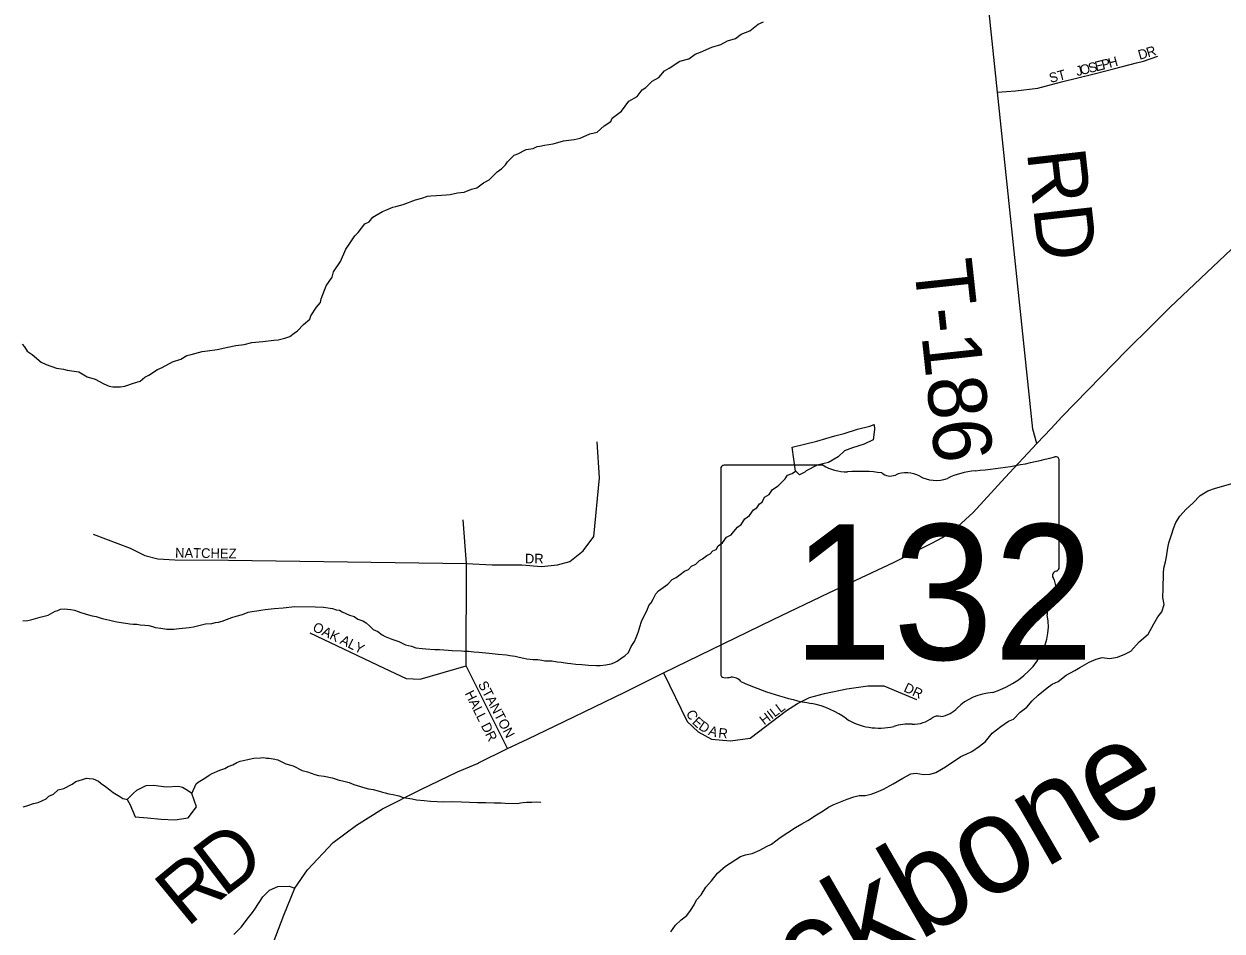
# Model space of a CAD drawing. Extents: x 1310247 to 1664935, y 235267 to 584339.
# Drawn here: x 1493807 to 1499969, y 402543 to 407211 of the extents above; entities that cross this region are included whole.
import ezdxf

# ---------------------------------------------------------------- set-up
doc = ezdxf.new("R2010")
doc.units = 0
for name, color, linetype in [('GM_X_County_Road', 7, 'Continuous'), ('GM_X_County_Road_Text', 7, 'Continuous'), ('GM_X_Minor_Lake', 7, 'Continuous'), ('GM_X_Minor_River', 7, 'Continuous'), ('GM_X_Minor_River_Text', 7, 'Continuous'), ('GM_X_State_Location', 7, 'Continuous'), ('GM_X_State_Route', 7, 'Continuous'), ('GM_X_State_Shield', 7, 'Continuous'), ('GM_X_Township_Road', 7, 'Continuous'), ('GM_X_Township_Road_Text', 7, 'Continuous'), ('GM_X_Township_Subdivision', 7, 'Continuous'), ('GM_X_Township_Subdivision_Text', 7, 'Continuous')]:
    doc.layers.add(name, color=color, linetype=linetype)

msp = doc.modelspace()

# ---------------------------------------------------------------- linework, layer by layer
at = {"layer": 'GM_X_County_Road'}
for points in [[(1494963, 402611.7), (1494983.3, 402638.5), (1494994.3, 402655.5), (1495035.5, 402719.3), (1495070.4, 402752.4), (1495112.9, 402771.4), (1495171, 402773.8), (1495201.2, 402763.1)], [(1494886.2, 402524.8), (1494925.2, 402561.9), (1494963, 402611.7)]]:
    msp.add_lwpolyline(points, dxfattribs=at)
at = {"layer": 'GM_X_Minor_Lake'}
for points in [[(1497775.3, 404909.1), (1497758.6, 405032), (1497885.7, 405063.9), (1497978.6, 405090.4), (1498025, 405103.6), (1498093.7, 405124.5), (1498158.3, 405141.4), (1498180.5, 405149.1), (1498182, 405123), (1498175.1, 405070.9), (1498128.5, 405047.6), (1498067.9, 405028.6), (1498027.5, 405013.3), (1497994.8, 404983.7), (1497946.1, 404954.5)], [(1497946.1, 404954.5), (1497887.6, 404939.5), (1497830.8, 404910.3), (1497822.7, 404904.5), (1497796.3, 404890.9), (1497775.1, 404910.8)], [(1494474.1, 403291.3), (1494433.9, 403290), (1494409.6, 403278.4), (1494386.9, 403265.7), (1494371.4, 403252), (1494338.2, 403219.1)], [(1494338.2, 403219.1), (1494351.9, 403195.1), (1494378.9, 403130.4), (1494443.1, 403125.3), (1494513.3, 403118), (1494583.5, 403114.8), (1494652, 403125.6), (1494695.2, 403181.1), (1494670.2, 403249.8), (1494648, 403266.3), (1494623.1, 403281.3), (1494602.6, 403287.1), (1494538.2, 403282.2), (1494474.1, 403291.3)]]:
    msp.add_lwpolyline(points, dxfattribs=at)
at = {"layer": 'GM_X_Minor_River'}
for points in [[(1494897.6, 405556.2), (1494939.9, 405561.4), (1494980.2, 405570.8), (1495036.5, 405575.8), (1495092.8, 405582.9), (1495114.9, 405584.5), (1495149.2, 405593.9), (1495175.4, 405601.5), (1495197.8, 405619.2), (1495214, 405630.9), (1495244.7, 405664.5), (1495277.3, 405692.1), (1495283.6, 405708), (1495312.5, 405753.7), (1495332.9, 405777.5), (1495335.2, 405795.5), (1495362.5, 405863.3), (1495393.3, 405906.9), (1495399.8, 405934.9), (1495434.9, 405988.5), (1495462, 406052.3), (1495478.4, 406074.1), (1495509.3, 406119.8), (1495525.7, 406137.6), (1495560.5, 406181.1), (1495582.8, 406192.8), (1495601.3, 406216.6), (1495619.5, 406226.3), (1495652, 406245.8), (1495668.1, 406251.5), (1495704.5, 406267), (1495720.6, 406270.7), (1495757, 406282.1), (1495821.6, 406305.1), (1495853.9, 406314.6), (1495882.1, 406324.1), (1495900.2, 406325.8), (1495928.4, 406327.3), (1495954.5, 406328.9), (1495978.6, 406330.5), (1495998.7, 406332.1), (1496037, 406341.5), (1496071.2, 406344.9), (1496109.6, 406360.3), (1496135.8, 406367.8), (1496170.3, 406393.3), (1496200.7, 406408.9), (1496241.6, 406450.3), (1496265.9, 406466), (1496284.3, 406485.7), (1496294.6, 406501.6), (1496329.3, 406535.2), (1496347.5, 406542.9), (1496390, 406564.2), (1496426.3, 406569.6), (1496446.5, 406579.3), (1496460.6, 406581), (1496484.8, 406586.6), (1496529, 406593.9), (1496581.5, 406609.1), (1496637.8, 406616.1), (1496668, 406623.6), (1496718.6, 406644.8), (1496754.9, 406654.2), (1496791.5, 406685.7), (1496826.1, 406709.2), (1496832.4, 406725.1), (1496881.2, 406762.5), (1496918.2, 406814), (1496960.7, 406837.4), (1496987.4, 406871), (1497005.6, 406882.8), (1497038.3, 406916.3), (1497072.8, 406935.8), (1497101.4, 406969.5), (1497125.8, 406983.1), (1497180.6, 407018.3), (1497226.9, 407031.5), (1497259.5, 407055), (1497287.7, 407064.6), (1497344.4, 407091.7), (1497390.8, 407105), (1497425.2, 407124.4), (1497467.6, 407135.8), (1497496.1, 407157.3), (1497540.5, 407174.6), (1497583.3, 407210), (1497611.6, 407221.6)], [(1493797.7, 405563.5), (1493809.5, 405549.2), (1493823.2, 405526.8), (1493849, 405510.3), (1493896.5, 405469.3), (1493922.4, 405458.8), (1493974.3, 405439.8), (1494010.3, 405433.2), (1494030.3, 405428.8), (1494066.4, 405424.2), (1494090.4, 405419.7), (1494132.1, 405394.9), (1494174, 405382.1), (1494217.8, 405359.2), (1494245.7, 405346.7), (1494263.7, 405342.4), (1494303.9, 405343.7), (1494326, 405347.3), (1494370.4, 405362.6), (1494404.7, 405372), (1494429.2, 405393.7), (1494449.4, 405403.4), (1494494.1, 405432.7), (1494518.3, 405442.3), (1494571, 405471.5), (1494613.4, 405484.8), (1494645.8, 405504.4), (1494668, 405510), (1494724.5, 405525.1), (1494750.6, 405528.6), (1494800.9, 405535.8), (1494855.3, 405546.9), (1494897.6, 405556.2)], [(1495699.1, 404043.9), (1495735.1, 404033.2), (1495768.9, 404014.6), (1495800.9, 404008), (1495822.8, 403999.5), (1495854.9, 403997), (1495874.9, 403994.6), (1495921.1, 403991.8), (1495945.1, 403991.4), (1495989.3, 403988.6), (1496009.3, 403986.2), (1496057.5, 403985.4), (1496073.5, 403983.1), (1496093.5, 403982.7), (1496121.6, 403980.2), (1496147.7, 403977.8), (1496199.8, 403972.8), (1496245.9, 403968), (1496289.9, 403963.2), (1496306, 403960.9), (1496334, 403956.4), (1496354, 403952.1), (1496378, 403947.6), (1496394, 403943.3), (1496426.1, 403940.7), (1496450.1, 403940.3), (1496470.1, 403936), (1496486.2, 403933.7), (1496522.3, 403933), (1496550.3, 403928.5), (1496570.3, 403926.2), (1496602.4, 403921.6), (1496620.4, 403919.3), (1496646.5, 403916.8), (1496676.5, 403914.3), (1496710.6, 403911.6), (1496752.7, 403908.9), (1496770.8, 403908.6), (1496800.9, 403912.1), (1496827.1, 403917.6), (1496841.3, 403923.4), (1496857.5, 403931.1), (1496883.9, 403950.8), (1496898.1, 403958.5), (1496916.4, 403976.3), (1496931, 404006.2), (1496947.5, 404032), (1496955.9, 404053.9), (1496962.2, 404069.9), (1496968.5, 404083.8), (1496974.9, 404107.8), (1496983.4, 404135.8), (1497000, 404171.6), (1497012.5, 404193.5), (1497020.9, 404217.5), (1497033.2, 404231.3), (1497043.5, 404251.2), (1497058, 404277.1), (1497070.3, 404292.9), (1497119.1, 404328.2), (1497141.6, 404351.9), (1497161.8, 404361.6), (1497182.2, 404377.3), (1497204.5, 404395), (1497224.8, 404402.7), (1497241.1, 404420.5), (1497263.4, 404430.1), (1497281.8, 404449.9), (1497297.9, 404457.6), (1497320.3, 404475.3), (1497336.5, 404483.1), (1497350.8, 404498.9), (1497367, 404506.6), (1497377.4, 404524.5), (1497399.7, 404540.2), (1497420.3, 404570), (1497444.6, 404581.6), (1497458.9, 404599.4), (1497477.3, 404621.2), (1497495.6, 404634.9), (1497514.2, 404664.7), (1497538.6, 404680.3), (1497559.1, 404710.1), (1497577.4, 404719.8), (1497589.8, 404741.7), (1497604, 404749.5), (1497616.4, 404775.4), (1497640.8, 404789), (1497657.3, 404814.8), (1497685.7, 404834.4), (1497708.1, 404856.1), (1497722.4, 404869.9), (1497734.8, 404887.8), (1497759, 404897.4), (1497775.3, 404909.1)], [(1497553, 402941.8), (1497591.4, 402959.3), (1497625.7, 402976.8), (1497652, 402990.5), (1497696.6, 403023.9), (1497775.6, 403074.9), (1497808, 403094.4), (1497838.3, 403112), (1497882.9, 403141.4), (1497917.3, 403161), (1497945.6, 403180.6), (1497971.9, 403194.2), (1498040.5, 403221.3), (1498074.8, 403232.8), (1498103, 403240.4), (1498133.1, 403240), (1498165.3, 403247.5), (1498191.5, 403257.2), (1498227.8, 403272.7), (1498278.4, 403300), (1498327, 403329.3), (1498369.4, 403350.8), (1498395.5, 403354.4), (1498433.6, 403347.8), (1498467.7, 403349.3), (1498497.9, 403358.9), (1498546.5, 403388.2), (1498625.5, 403441.2), (1498653.8, 403452.8), (1498682, 403466.4), (1498722.6, 403493.9), (1498753, 403517.5), (1498787.7, 403561.1), (1498832.3, 403594.5), (1498870.8, 403622), (1498897.1, 403633.7), (1498931.7, 403669.2), (1498966.2, 403694.8), (1498992.7, 403726.5), (1499023.2, 403756.1), (1499069.9, 403793.5), (1499096.3, 403813.1), (1499126.5, 403826.7), (1499167.1, 403860.2), (1499211.6, 403883.6), (1499237.9, 403899.3), (1499286.5, 403926.6), (1499322.8, 403942.1), (1499353, 403949.7), (1499391.1, 403945.1), (1499431.3, 403952.5), (1499469.7, 403968), (1499500, 403983.6), (1499542.8, 404031.1), (1499589.5, 404070.5), (1499618.3, 404124.2), (1499638.9, 404160), (1499659.3, 404185.7), (1499671.9, 404223.6), (1499664.4, 404259.8), (1499667, 404303.9), (1499668.1, 404384), (1499670.5, 404410.1), (1499679, 404442), (1499683.4, 404468), (1499690, 404514), (1499696.4, 404540), (1499709, 404581.9), (1499719.5, 404613.8), (1499732, 404645.7), (1499752.5, 404677.5), (1499785.1, 404713.1), (1499819.7, 404744.6), (1499856.4, 404784.2), (1499896.8, 404807.7), (1499935.1, 404821.1), (1499967.4, 404830.7), (1500019.8, 404845.9)], [(1493801.8, 404139.5), (1493827.9, 404141.1), (1493842, 404144.8), (1493890.4, 404158), (1493932.7, 404167.3), (1493967.2, 404188.8), (1493981.3, 404192.6), (1493995.5, 404198.4), (1494013.6, 404200.1), (1494047.7, 404197.5), (1494067.7, 404193.1), (1494085.6, 404186.7), (1494099.6, 404182.5), (1494139.5, 404169.7), (1494157.5, 404165.4), (1494179.5, 404161), (1494209.5, 404150.4), (1494233.5, 404146), (1494249.5, 404141.7), (1494269.5, 404137.3), (1494285.5, 404133), (1494319.5, 404128.4), (1494351.5, 404123.8), (1494369.6, 404121.5), (1494387.6, 404121.2), (1494405.7, 404118.8), (1494429.7, 404116.4), (1494449.7, 404114.1), (1494467.7, 404109.7), (1494481.7, 404105.5), (1494511.7, 404100.9), (1494541.8, 404096.4), (1494577.9, 404095.7), (1494606.1, 404099.3), (1494622.1, 404101), (1494640.2, 404102.7), (1494656.3, 404104.4), (1494678.5, 404108), (1494700.7, 404113.7), (1494741, 404123), (1494773.1, 404124.4), (1494793.3, 404130.1), (1494807.3, 404131.9), (1494827.5, 404137.5), (1494849.7, 404145.2), (1494876, 404156.8), (1494898.2, 404162.4), (1494930.5, 404171.9), (1494960.8, 404183.4), (1494978.9, 404187.1), (1495005.1, 404190.7), (1495025.2, 404194.3), (1495047.3, 404197.9), (1495093.6, 404203.1), (1495139.8, 404206.4), (1495200.2, 404213.3), (1495304.5, 404211.5), (1495348.6, 404208.7), (1495394.7, 404201.9), (1495412.6, 404195.5), (1495430.7, 404193.2), (1495444.6, 404184.9), (1495482.4, 404168.2), (1495506.4, 404161.8), (1495524.2, 404147.4), (1495550.2, 404138.9), (1495568.1, 404128.5), (1495585.9, 404112.2), (1495603.6, 404093.8), (1495627.5, 404083.3), (1495649.3, 404066.9), (1495665.2, 404058.5), (1495699.1, 404043.9)], [(1494670, 403249.9), (1494693.5, 403299.4), (1494704.1, 403308.1), (1494737.6, 403329.8), (1494760, 403345.5), (1494776.1, 403353.2), (1494814.6, 403370.6), (1494840.8, 403378.2), (1494857.1, 403390), (1494881.3, 403397.6), (1494901.5, 403409.3), (1494919.7, 403417), (1494950, 403424.5), (1494990.2, 403431.8), (1495024.4, 403433.2), (1495040.5, 403434.9), (1495054.5, 403432.7), (1495068.5, 403432.4), (1495088.5, 403428.1), (1495112.6, 403423.6), (1495154.4, 403402.8), (1495192.3, 403392.1), (1495238.1, 403369.2), (1495266.1, 403362.7), (1495304, 403348), (1495322, 403343.6), (1495352, 403339.1), (1495392, 403330.3), (1495428, 403319.7), (1495446, 403315.3), (1495479.9, 403306.7), (1495503.9, 403296.2), (1495521.8, 403291.9), (1495559.8, 403279.2), (1495579.8, 403274.8), (1495603.8, 403270.4), (1495629.8, 403263.9), (1495651.7, 403257.5), (1495665.7, 403253.2), (1495683.7, 403248.9), (1495705.7, 403244.5), (1495735.7, 403237.9), (1495757.7, 403229.5), (1495803.7, 403222.7), (1495825.7, 403218.3), (1495865.8, 403213.6), (1495897.9, 403211), (1495931.9, 403208.4), (1495960, 403207.9), (1496010.2, 403209), (1496058.4, 403208.2), (1496140.6, 403204.7), (1496180.8, 403204), (1496224.9, 403203.2), (1496261, 403202.6), (1496283.1, 403200.2), (1496347.3, 403199.1), (1496361.4, 403202.8), (1496375.5, 403204.6), (1496391.6, 403206.3), (1496419.7, 403205.8), (1496445.8, 403207.4), (1496465.8, 403205)], [(1493803.7, 403181.6), (1493821.9, 403187.3), (1493856.2, 403198.7), (1493880.4, 403204.3), (1493898.6, 403212), (1493920.8, 403223.7), (1493935.1, 403237.5), (1493959.4, 403247.1), (1493983.8, 403268.8), (1494012.1, 403276.3), (1494054.6, 403297.6), (1494074.9, 403311.3), (1494109.2, 403322.8), (1494129.4, 403328.5), (1494143.4, 403328.2), (1494163.4, 403325.8), (1494191.3, 403313.3), (1494205.2, 403301), (1494227, 403286.6), (1494248.8, 403270.1), (1494266.6, 403255.8), (1494282.5, 403245.4), (1494300.4, 403235.1), (1494316.3, 403224.8), (1494332.3, 403220.5)], [(1494332.3, 403220.5), (1494338.2, 403219.1)], [(1497134, 402539.1), (1497158.5, 402572.8), (1497187, 402600.4), (1497217.4, 402622), (1497235.8, 402647.8), (1497254.3, 402677.6), (1497266.7, 402703.5), (1497291.2, 402729.2), (1497313.8, 402769), (1497344.3, 402800.6), (1497375, 402840.2), (1497415.6, 402875.7), (1497492.6, 402926.7), (1497518.8, 402934.3), (1497553, 402941.8)]]:
    msp.add_lwpolyline(points, dxfattribs=at)
at = {"layer": 'GM_X_State_Route'}
for points in [[(1499089.8, 405129.5), (1499146.1, 405189), (1499347.2, 405396.1), (1499478.4, 405530.2), (1499609.4, 405661.2), (1499703.1, 405753.7), (1500016.5, 406050.6), (1500314.8, 406335.6), (1500526.3, 406534.8), (1500698.9, 406709.1), (1500846, 406848.8), (1500975, 406975.7), (1501029.1, 407031.3), (1501107.9, 407094.1), (1501174.2, 407140.2), (1501351.3, 407236.6), (1501548.6, 407336.7), (1501741.6, 407419.9), (1501872.6, 407476.5), (1502069.1, 407568.5), (1502297.4, 407677), (1502490.4, 407777.4), (1502568.1, 407815.5)], [(1496145.7, 403408.3), (1496294.3, 403482.6), (1496401.4, 403531.5), (1496585.5, 403620.9), (1496897.6, 403771.6), (1497096.5, 403872), (1497467.6, 404051.5), (1497661.1, 404145.6), (1497946.4, 404283.8), (1498279.4, 404439.9), (1498477.2, 404538.2), (1498531.4, 404567.9), (1498610, 404623.9), (1498688.6, 404696), (1498853.6, 404876.5), (1499016.8, 405052.2), (1499089.8, 405129.5)], [(1495201.2, 402763.1), (1495265.5, 402857.4), (1495397.7, 402998.5), (1495517, 403088), (1495651.2, 403171.5), (1495848, 403270.9), (1496037.9, 403362.3), (1496139.3, 403405.1), (1496145.7, 403408.3)], [(1494911.7, 401915.5), (1494913.9, 401920.9), (1494935.1, 401975), (1494987.8, 402144.9), (1495036.4, 402308.9), (1495089.6, 402480.7), (1495144.3, 402623.8), (1495201.2, 402763.1)]]:
    msp.add_lwpolyline(points, dxfattribs=at)
at = {"layer": 'GM_X_State_Shield'}
for p, q in [((1499131.3, 404413.1), (1499131.3, 404965.8)), ((1497391.1, 404921.4), (1497391.1, 403864.8)), ((1497917.8, 404939.6), (1497408.2, 404939.6)), ((1499131.1, 404413.2), (1499131.3, 404413.1))]:
    msp.add_line(p, q, dxfattribs=at)
for centre, major_axis, start_param, end_param in [((1498511.4, 406380.2), (1845.5, 0), 4.814394, 5.042369), ((1499112, 404968.1), (19.4, 0), 6.141152, 7.989035), ((1497411, 404923.7), (20.2, 0), 1.712693, 3.28349), ((1498039.2, 405062.3), (195.5, 0), 4.042523, 4.731795), ((1498104, 404346.4), (702, 0), 1.404758, 1.657858), ((1498346.2, 404807), (117.3, 0), 0.950623, 2.079405), ((1498746.8, 404616.9), (371.3, 0), 1.699011, 2.107814), ((1498263.4, 404929.2), (56.4, 0), 3.836095, 5.185415), ((1498497.6, 404974.5), (141.1, 0), 4.081561, 5.145723), ((1499110.6, 404410.9), (20.7, 0), 5.05454, 6.418171), ((1499126.8, 404372.5), (30, 0), 1.883978, 3.671073), ((1498936, 404302.6), (180, 0), 5.934695, 6.695948), ((1499200.7, 404181.7), (130.9, 0), 2.387724, 3.262537), ((1498614.7, 404111.4), (461.6, 0), 5.101752, 6.440018), ((1497411.2, 403862.5), (20.3, 0), 3.00124, 4.508301), ((1497414.3, 403970.6), (155.2, 0), 4.665946, 4.897461), ((1497446, 403803.8), (56, 0), 0.519207, 1.627899), ((1498152.6, 404753.2), (1332.7, 0), 4.195997, 4.488961), ((1498809.4, 403568.1), (252.8, 0), 1.647645, 2.488434), ((1497755.3, 403390.1), (417, 0), 0.823519, 1.323587), ((1498489.1, 403762.4), (149.1, 0), 4.937069, 5.64225), ((1498206.3, 403798.6), (264.6, 0), 4.026481, 4.996735), ((1498378.5, 403719.5), (141, 0), 4.691044, 5.507374), ((1498506, 403617.1), (39.7, 0), 1.147584, 2.315152), ((1498359.1, 403433.3), (217.4, 0), 1.495662, 1.94098)]:
    msp.add_ellipse(centre, major_axis=major_axis, ratio=0.8, start_param=start_param, end_param=end_param, dxfattribs=at)
at = {"layer": 'GM_X_Township_Road'}
msp.add_lwpolyline([(1499016.8, 405052.2), (1498996, 405125.7), (1498813.8, 406859.2), (1498654.2, 408385.8), (1498650.3, 408430.4)], dxfattribs=at)
at = {"layer": 'GM_X_Township_Subdivision'}
for points in [[(1498813.8, 406859.2), (1498907, 406865.9), (1499021.8, 406880.8), (1499143.4, 406911.9), (1499312.2, 406953.7), (1499417.6, 406980.7), (1499529.7, 407010.4), (1499564.8, 407019.9), (1499639.1, 407044.2)], [(1494162.8, 404585.3), (1494354.1, 404512.7), (1494428.6, 404474.4), (1494495.6, 404457.2), (1494583.6, 404453.4), (1494859, 404451.5), (1496082.9, 404434.3), (1496214.9, 404426.6), (1496367.9, 404426.6), (1496469.2, 404419), (1496551.5, 404426.6), (1496614.6, 404443.8), (1496683.4, 404499.3), (1496738.3, 404573.5), (1496768.3, 404875.3), (1496755.3, 405060.9)], [(1496294.3, 403482.6), (1496081.6, 403908.1), (1496082.9, 404434.3), (1496066.5, 404659)], [(1495278.4, 404077), (1495660.2, 403896.1), (1495773.5, 403842.5), (1495845, 403838.5), (1496081.6, 403908.1)], [(1497096.5, 403872), (1497218.2, 403620.9), (1497275.1, 403567.8), (1497343.6, 403530.3), (1497440.8, 403521.4), (1497542.4, 403534.7), (1497730.1, 403678.3), (1497785.4, 403713.6), (1497847.2, 403744.5), (1497924.5, 403764.4), (1498039.4, 403788.7), (1498147.6, 403804.1), (1498229.4, 403804.1), (1498397.2, 403733.5)]]:
    msp.add_lwpolyline(points, dxfattribs=at)

# ---------------------------------------------------------------- texts
at = {"layer": 'GM_X_County_Road_Text'}
for s, rotation, p in [('D', 37.32671, (1494833.6, 402712.4)), ('R', 39.43577, (1494645.6, 402557.7))]:
    msp.add_text(s, height=300, rotation=rotation, dxfattribs=at).set_placement(p)
at = {"layer": 'GM_X_Minor_River_Text'}
msp.add_text('Backbone', height=500.01, rotation=30.00141, dxfattribs=at).set_placement((1497124, 401746.6))
at = {"layer": 'GM_X_State_Location'}
for s in ['s', 'r']:
    msp.add_text(s, height=1, dxfattribs=at).set_placement((1498241.6, 404322.9))
msp.add_text('132', height=1, rotation=0.00001, dxfattribs=at).set_placement((1497888.6, 404250.1))
at = {"layer": 'GM_X_State_Shield'}
msp.add_text('132', height=696.1, dxfattribs=at).set_placement((1497757.9, 403939.3))
at = {"layer": 'GM_X_Township_Road_Text'}
for s, rotation, p in [('RD', 276.44991, (1498965, 406554.2)), ('T-186', 276.18511, (1498382.9, 405983.3))]:
    msp.add_text(s, height=300, rotation=rotation, dxfattribs=at).set_placement(p)
at = {"layer": 'GM_X_Township_Subdivision_Text'}
for s, rotation, p in [('D', 16.14655, (1499545.6, 407025.4)), ('R', 17.24403, (1499588.8, 407038)), ('O', 14.06156, (1499245.3, 406947.1)), ('S', 14.07304, (1499288, 406957.8)), ('E', 14.0495, (1499322.1, 406966.3)), ('P', 14.07304, (1499356.3, 406974.9)), ('H', 15.23693, (1499391.5, 406983.7)), ('ST', 14.93776, (1499087.4, 406906.5)), ('J', 14.04685, (1499223.9, 406941.7)), ('NATCHEZ', 359.11792, (1494584.4, 404464.8)), ('DR', 0.00001, (1496383.8, 404434)), ('OAK', 334.28956, (1495287.9, 404089.9)), ('ALY', 333.43495, (1495428.8, 404023.8)), ('STANTON', 297.75791, (1496141.3, 403813)), ('DR', 334.79269, (1498328.2, 403777.5)), ('HALL DR', 296.56506, (1496073.3, 403765.6)), ('C', 295.3485, (1497211.3, 403666.1)), ('HILL', 37.23461, (1497614.5, 403600.5)), ('E', 317.6184, (1497240.7, 403613.4)), ('D', 326.05963, (1497273.1, 403584.7)), ('A', 342.83255, (1497323.9, 403553.3)), ('R', 354.67253, (1497377, 403538.1))]:
    msp.add_text(s, height=50, rotation=rotation, dxfattribs=at).set_placement(p)

doc.saveas('drawing.dxf')
